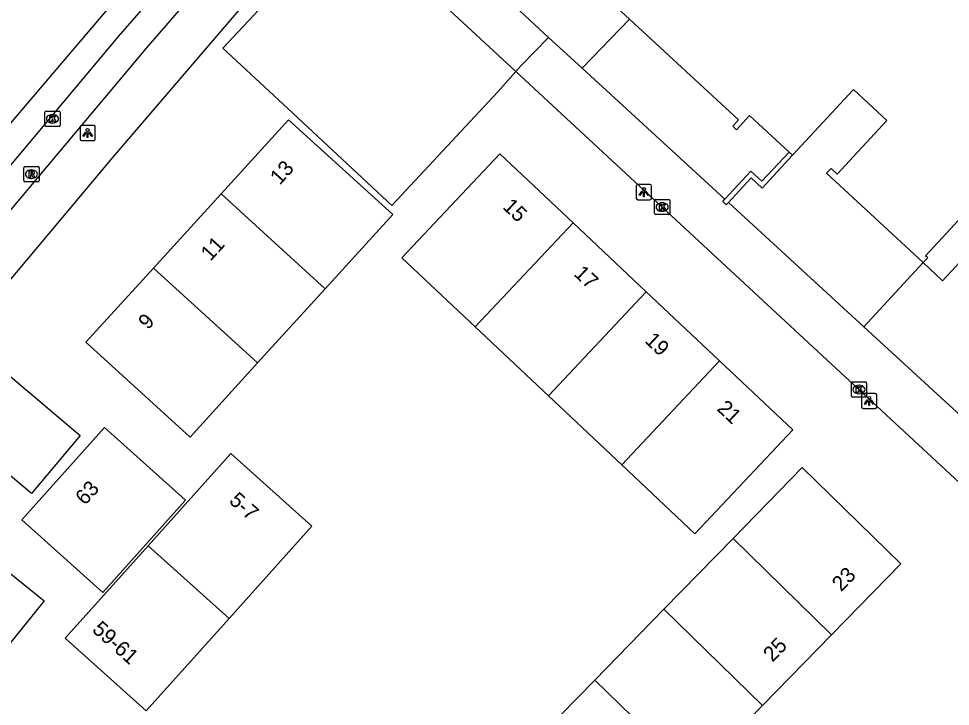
# Model space of a CAD drawing. Extents: x 159040 to 160094, y 381214 to 382518.
# Drawn here: x 159536.9 to 159598.3, y 381949.8 to 381995.1 of the extents above; entities that cross this region are included whole.
import ezdxf

# ---------------------------------------------------------------- set-up
doc = ezdxf.new("R2010")
doc.units = 0
for name, color, linetype in [('IMGEO_Groenvoorziening', 7, 'Continuous'), ('IMGEO_Kolk', 7, 'Continuous'), ('IMGEO_Lichtpunt', 7, 'Continuous'), ('IMGEO_Muur', 7, 'Continuous'), ('IMGEO_Pand', 7, 'Continuous'), ('IMGEO_Pand_nummerreeks', 7, 'Continuous'), ('IMGEO_Parkeervlak_open', 7, 'Continuous'), ('IMGEO_Rijbaan_lokaal_gesloten', 7, 'Continuous'), ('IMGEO_Rioolput', 7, 'Continuous'), ('IMGEO_Voetpad_gesloten', 7, 'Continuous'), ('IMGEO_Voetpad_open', 7, 'Continuous')]:
    doc.layers.add(name, color=color, linetype=linetype)

msp = doc.modelspace()

# ---------------------------------------------------------------- linework, layer by layer
at = {"layer": 'IMGEO_Groenvoorziening'}
for points in [[(159596.543, 381979.039), (159597.813, 381977.834), (159602.745, 381983.168)], [(159592.632, 381974.807), (159596.543, 381979.039)]]:
    msp.add_lwpolyline(points, dxfattribs=at)
at = {"layer": 'IMGEO_Kolk'}
for p, q in [((159538.724, 381989.024), (159539.576, 381989.024)), ((159538.649, 381988.098), (159538.649, 381988.95)), ((159539.137, 381988.804), (159539.162, 381988.804)), ((159539.65, 381988.95), (159539.65, 381988.098)), ((159539.576, 381988.024), (159538.724, 381988.024)), ((159539.16, 381988.244), (159539.135, 381988.244)), ((159578.83, 381982.278), (159578.83, 381983.13)), ((159578.905, 381983.204), (159579.757, 381983.204)), ((159579.318, 381982.984), (159579.343, 381982.984)), ((159579.831, 381983.13), (159579.831, 381982.278)), ((159579.341, 381982.424), (159579.316, 381982.424)), ((159579.757, 381982.204), (159578.905, 381982.204)), ((159591.876, 381971.178), (159592.728, 381971.178)), ((159591.801, 381970.252), (159591.801, 381971.104)), ((159592.289, 381970.958), (159592.314, 381970.958)), ((159592.802, 381971.104), (159592.802, 381970.252)), ((159592.728, 381970.178), (159591.876, 381970.178)), ((159592.312, 381970.398), (159592.287, 381970.398))]:
    msp.add_line(p, q, dxfattribs=at)
for points in [[(159538.724, 381989.024), (159539.576, 381989.024)], [(159538.649, 381988.098), (159538.649, 381988.95)], [(159538.97, 381988.724), (159539.093, 381988.724), (159539.093, 381988.573), (159539.223, 381988.724), (159539.387, 381988.724), (159539.241, 381988.573), (159539.394, 381988.324), (159539.242, 381988.324), (159539.157, 381988.488), (159539.093, 381988.421), (159539.093, 381988.324), (159538.97, 381988.324), (159538.97, 381988.724)], [(159539.65, 381988.95), (159539.65, 381988.098)], [(159539.576, 381988.024), (159538.724, 381988.024)], [(159578.83, 381982.278), (159578.83, 381983.13)], [(159578.905, 381983.204), (159579.757, 381983.204)], [(159579.151, 381982.904), (159579.274, 381982.904), (159579.274, 381982.753), (159579.404, 381982.904), (159579.568, 381982.904), (159579.422, 381982.753), (159579.575, 381982.504), (159579.423, 381982.504), (159579.338, 381982.668), (159579.274, 381982.601), (159579.274, 381982.504), (159579.151, 381982.504), (159579.151, 381982.904)], [(159579.831, 381983.13), (159579.831, 381982.278)], [(159579.757, 381982.204), (159578.905, 381982.204)], [(159591.876, 381971.178), (159592.728, 381971.178)], [(159591.801, 381970.252), (159591.801, 381971.104)], [(159592.122, 381970.878), (159592.245, 381970.878), (159592.245, 381970.727), (159592.375, 381970.878), (159592.539, 381970.878), (159592.393, 381970.727), (159592.546, 381970.478), (159592.394, 381970.478), (159592.309, 381970.642), (159592.245, 381970.575), (159592.245, 381970.478), (159592.122, 381970.478), (159592.122, 381970.878)], [(159592.802, 381971.104), (159592.802, 381970.252)], [(159592.728, 381970.178), (159591.876, 381970.178)]]:
    msp.add_lwpolyline(points, dxfattribs=at)
for centre, start, end in [((159538.726, 381988.948), 91.55205, 178.44795), ((159538.726, 381988.948), 91.55205, 178.44795), ((159539.574, 381988.948), 1.55205, 88.44795), ((159539.574, 381988.948), 1.55205, 88.44795), ((159538.726, 381988.1), 181.55205, 268.44795), ((159538.726, 381988.1), 181.55205, 268.44795), ((159539.574, 381988.1), 271.55205, 358.44795), ((159539.574, 381988.1), 271.55205, 358.44795), ((159578.907, 381983.128), 91.55205, 178.44795), ((159578.907, 381983.128), 91.55205, 178.44795), ((159579.755, 381983.128), 1.55205, 88.44795), ((159579.755, 381983.128), 1.55205, 88.44795), ((159578.907, 381982.28), 181.55205, 268.44795), ((159578.907, 381982.28), 181.55205, 268.44795), ((159579.755, 381982.28), 271.55205, 358.44795), ((159579.755, 381982.28), 271.55205, 358.44795), ((159591.878, 381971.102), 91.55205, 178.44795), ((159591.878, 381971.102), 91.55205, 178.44795), ((159592.726, 381971.102), 1.55205, 88.44795), ((159592.726, 381971.102), 1.55205, 88.44795), ((159591.878, 381970.254), 181.55205, 268.44795), ((159591.878, 381970.254), 181.55205, 268.44795), ((159592.726, 381970.254), 271.55205, 358.44795), ((159592.726, 381970.254), 271.55205, 358.44795)]:
    msp.add_arc(centre, 0.0765, start, end, dxfattribs=at)
for centre, major_axis, ratio, start_param, end_param in [((159539.136, 381988.524), (-0.387, 0.002), 0.722429, 4.712389, 7.853982), ((159539.161, 381988.524), (-0.39, 0.002), 0.717154, 1.570796, 4.712389), ((159579.317, 381982.704), (-0.387, 0.002), 0.722429, 4.712389, 7.853982), ((159579.342, 381982.704), (-0.39, 0.002), 0.717154, 1.570796, 4.712389), ((159592.288, 381970.678), (-0.387, 0.002), 0.722429, 4.712389, 7.853982), ((159592.313, 381970.678), (-0.39, 0.002), 0.717154, 1.570796, 4.712389)]:
    msp.add_ellipse(centre, major_axis=major_axis, ratio=ratio, start_param=start_param, end_param=end_param, dxfattribs=at)
at = {"layer": 'IMGEO_Lichtpunt'}
for p, q in [((159540.964, 381987.991), (159540.964, 381987.184)), ((159540.964, 381987.991), (159540.964, 381987.184)), ((159541.866, 381988.086), (159541.058, 381988.086)), ((159541.866, 381988.086), (159541.058, 381988.086)), ((159541.96, 381987.184), (159541.96, 381987.991)), ((159541.96, 381987.184), (159541.96, 381987.991)), ((159541.058, 381987.09), (159541.866, 381987.09)), ((159541.058, 381987.09), (159541.866, 381987.09)), ((159577.628, 381984.092), (159577.628, 381983.285)), ((159577.628, 381984.092), (159577.628, 381983.285)), ((159578.53, 381984.187), (159577.722, 381984.187)), ((159578.53, 381984.187), (159577.722, 381984.187)), ((159578.624, 381983.285), (159578.624, 381984.092)), ((159578.624, 381983.285), (159578.624, 381984.092)), ((159577.722, 381983.191), (159578.53, 381983.191)), ((159577.722, 381983.191), (159578.53, 381983.191)), ((159592.479, 381970.325), (159592.479, 381969.518)), ((159592.479, 381970.325), (159592.479, 381969.518)), ((159593.381, 381970.42), (159592.573, 381970.42)), ((159593.381, 381970.42), (159592.573, 381970.42)), ((159593.475, 381969.518), (159593.475, 381970.325)), ((159593.475, 381969.518), (159593.475, 381970.325)), ((159592.573, 381969.424), (159593.381, 381969.424)), ((159592.573, 381969.424), (159593.381, 381969.424))]:
    msp.add_line(p, q, dxfattribs=at)
for points in [[(159541.338, 381987.655), (159541.377, 381987.627), (159541.189, 381987.365), (159541.151, 381987.392), (159541.338, 381987.655)], [(159541.44, 381987.607), (159541.487, 381987.607), (159541.487, 381987.285), (159541.44, 381987.285), (159541.44, 381987.607)], [(159541.55, 381987.627), (159541.588, 381987.654), (159541.775, 381987.392), (159541.736, 381987.364), (159541.55, 381987.627)], [(159578.002, 381983.756), (159578.041, 381983.728), (159577.853, 381983.466), (159577.815, 381983.493), (159578.002, 381983.756)], [(159578.104, 381983.708), (159578.151, 381983.708), (159578.151, 381983.386), (159578.104, 381983.386), (159578.104, 381983.708)], [(159578.214, 381983.728), (159578.252, 381983.755), (159578.439, 381983.493), (159578.4, 381983.465), (159578.214, 381983.728)], [(159592.853, 381969.989), (159592.892, 381969.961), (159592.704, 381969.699), (159592.666, 381969.726), (159592.853, 381969.989)], [(159592.955, 381969.941), (159593.002, 381969.941), (159593.002, 381969.619), (159592.955, 381969.619), (159592.955, 381969.941)], [(159593.065, 381969.961), (159593.103, 381969.988), (159593.29, 381969.726), (159593.251, 381969.698), (159593.065, 381969.961)]]:
    msp.add_lwpolyline(points, dxfattribs=at)
for centre in [(159541.463, 381987.789), (159578.127, 381983.89), (159592.978, 381970.123)]:
    msp.add_circle(centre, 0.0994, dxfattribs=at)
for centre, start, end in [((159541.058, 381987.991), 90, 180), ((159541.058, 381987.991), 90, 180), ((159541.866, 381987.991), 0, 90), ((159541.866, 381987.991), 0, 90), ((159541.058, 381987.184), 180, 270), ((159541.058, 381987.184), 180, 270), ((159541.866, 381987.184), 270, 0), ((159541.866, 381987.184), 270, 360), ((159577.722, 381984.092), 90, 180), ((159577.722, 381984.092), 90, 180), ((159578.53, 381984.092), 0, 90), ((159578.53, 381984.092), 0, 90), ((159577.722, 381983.285), 180, 270), ((159577.722, 381983.285), 180, 270), ((159578.53, 381983.285), 270, 0), ((159578.53, 381983.285), 270, 360), ((159592.573, 381970.325), 90, 180), ((159592.573, 381970.325), 90, 180), ((159593.381, 381970.325), 0, 90), ((159593.381, 381970.325), 0, 90), ((159592.573, 381969.518), 180, 270), ((159592.573, 381969.518), 180, 270), ((159593.381, 381969.518), 270, 0), ((159593.381, 381969.518), 270, 360)]:
    msp.add_arc(centre, 0.0946, start, end, dxfattribs=at)
at = {"layer": 'IMGEO_Muur'}
for points in [[(159583.462, 381983.226), (159585.176, 381985.08), (159585.91, 381984.401), (159587.695, 381986.331)], [(159587.93, 381986.114), (159585.928, 381983.949), (159585.194, 381984.628), (159583.698, 381983.01)], [(159583.698, 381983.01), (159583.558, 381982.859), (159583.324, 381983.077), (159583.462, 381983.226)]]:
    msp.add_lwpolyline(points, dxfattribs=at)
at = {"layer": 'IMGEO_Pand'}
for points in [[(159596.543, 381979.039), (159596.835, 381979.355), (159596.689, 381979.491), (159615.654, 382000)], [(159577.172, 381995.097), (159573.263, 381998.711), (159572.876, 381998.293), (159572.627, 381998.523)], [(159587.695, 381986.331), (159585.097, 381988.736), (159584.228, 381987.797), (159583.979, 381988.028), (159584.365, 381988.446), (159577.172, 381995.097)], [(159596.543, 381979.039), (159590.172, 381984.93), (159590.464, 381985.246), (159590.868, 381984.873), (159594.144, 381988.416), (159591.942, 381990.453), (159587.93, 381986.114)], [(159557.12, 381977.321), (159561.574, 381982.212), (159554.709, 381988.464), (159550.255, 381983.573)], [(159573.458, 381981.667), (159568.627, 381986.218), (159562.172, 381979.366), (159567.002, 381974.815)], [(159587.695, 381986.331), (159587.93, 381986.114)], [(159550.255, 381983.573), (159545.801, 381978.682)], [(159550.255, 381983.573), (159557.12, 381977.321)], [(159567.002, 381974.815), (159573.458, 381981.667)], [(159578.288, 381977.117), (159573.458, 381981.667)], [(159552.666, 381972.43), (159548.211, 381967.539), (159541.347, 381973.791), (159545.801, 381978.682)], [(159545.801, 381978.682), (159552.666, 381972.43)], [(159552.666, 381972.43), (159557.12, 381977.321)], [(159578.288, 381977.117), (159571.832, 381970.264)], [(159583.118, 381972.566), (159578.288, 381977.117)], [(159567.002, 381974.815), (159571.832, 381970.264)], [(159576.663, 381965.713), (159583.118, 381972.566)], [(159576.663, 381965.713), (159581.493, 381961.163), (159587.949, 381968.015), (159583.118, 381972.566)], [(159571.832, 381970.264), (159576.663, 381965.713)], [(159542.582, 381968.17), (159547.917, 381963.378), (159542.455, 381957.297), (159537.12, 381962.088), (159542.582, 381968.17)], [(159550.783, 381955.586), (159556.245, 381961.667), (159550.91, 381966.459), (159545.448, 381960.377)], [(159590.502, 381954.516), (159595.06, 381959.185), (159588.563, 381965.527), (159584.005, 381960.859)], [(159526.892, 381957.623), (159531.086, 381962.819), (159538.604, 381956.751), (159534.411, 381951.556)], [(159584.005, 381960.859), (159579.448, 381956.191)], [(159584.005, 381960.859), (159590.502, 381954.516)], [(159550.783, 381955.586), (159545.321, 381949.505), (159539.986, 381954.296), (159545.448, 381960.377)], [(159545.448, 381960.377), (159550.783, 381955.586)], [(159574.89, 381951.522), (159579.448, 381956.191)], [(159579.448, 381956.191), (159585.945, 381949.848)], [(159585.945, 381949.848), (159590.502, 381954.516)], [(159570.333, 381946.854), (159574.89, 381951.522)], [(159574.89, 381951.522), (159581.387, 381945.18)], [(159585.945, 381949.848), (159581.387, 381945.18)]]:
    msp.add_lwpolyline(points, dxfattribs=at)
at = {"layer": 'IMGEO_Parkeervlak_open'}
msp.add_lwpolyline([(159569.681, 381991.648), (159568.492, 381990.304), (159561.516, 381982.816), (159554.657, 381989.2), (159550.383, 381993.179), (159553.756, 381996.803), (159552.981, 381997.526)], dxfattribs=at)
at = {"layer": 'IMGEO_Rijbaan_lokaal_gesloten'}
msp.add_lwpolyline([(159527.771, 381975.185), (159543.628, 381994.11), (159550.457, 382001.913)], dxfattribs=at)
msp.add_arc((160615.691, 381075.954), 1413.213, 138.183435, 141.708364, dxfattribs=at)
at = {"layer": 'IMGEO_Rioolput'}
for p, q in [((159537.257, 381984.446), (159537.257, 381985.298)), ((159537.332, 381985.372), (159538.184, 381985.372)), ((159538.258, 381985.298), (159538.258, 381984.446)), ((159537.745, 381985.152), (159537.77, 381985.152)), ((159538.184, 381984.372), (159537.332, 381984.372)), ((159537.768, 381984.592), (159537.743, 381984.592))]:
    msp.add_line(p, q, dxfattribs=at)
for points in [[(159537.257, 381984.446), (159537.257, 381985.298)], [(159537.332, 381985.372), (159538.184, 381985.372)], [(159538.258, 381985.298), (159538.258, 381984.446)], [(159537.846, 381985.07), (159537.594, 381985.072), (159537.594, 381984.672)], [(159537.594, 381984.672), (159537.718, 381984.672), (159537.718, 381984.834), (159537.729, 381984.834)], [(159537.772, 381984.991), (159537.718, 381984.991), (159537.718, 381984.91)], [(159537.718, 381984.91), (159537.77, 381984.91)], [(159537.776, 381984.805), (159537.847, 381984.672), (159537.987, 381984.672), (159537.922, 381984.798)], [(159538.184, 381984.372), (159537.332, 381984.372)]]:
    msp.add_lwpolyline(points, dxfattribs=at)
for centre, radius, start, end in [((159537.334, 381985.296), 0.0765, 91.55205, 178.44795), ((159537.334, 381985.296), 0.0765, 91.55205, 178.44795), ((159538.182, 381985.296), 0.0765, 1.55205, 88.44795), ((159538.182, 381985.296), 0.0765, 1.55205, 88.44795), ((159537.728, 381984.781), 0.0533, 26.02933, 88.69889), ((159537.754, 381985.099), 0.19, 274.7715, 282.96867), ((159537.778, 381984.895), 0.0964, 77.00612, 93.18647), ((159537.792, 381984.952), 0.0378, 276.66336, 79.67722), ((159537.845, 381984.96), 0.109, 350.36119, 89.41601), ((159537.843, 381984.96), 0.112, 277.58423, 350.98172), ((159537.827, 381984.745), 0.108, 29.51342, 73.79051), ((159537.334, 381984.448), 0.0765, 181.55205, 268.44795), ((159537.334, 381984.448), 0.0765, 181.55205, 268.44795), ((159538.182, 381984.448), 0.0765, 271.55205, 358.44795), ((159538.182, 381984.448), 0.0765, 271.55205, 358.44795)]:
    msp.add_arc(centre, radius, start, end, dxfattribs=at)
for centre, major_axis, ratio, start_param, end_param in [((159537.744, 381984.872), (-0.387, 0.002), 0.722429, 4.712389, 7.853982), ((159537.769, 381984.872), (-0.39, 0.002), 0.717154, 1.570796, 4.712389)]:
    msp.add_ellipse(centre, major_axis=major_axis, ratio=ratio, start_param=start_param, end_param=end_param, dxfattribs=at)
at = {"layer": 'IMGEO_Voetpad_gesloten'}
for points in [[(159569.681, 381991.648), (159570.049, 381992.045), (159571.846, 381993.892)], [(159571.846, 381993.892), (159574.062, 381991.857)], [(159600.433, 381963.139), (159569.681, 381991.648)], [(159574.062, 381991.857), (159583.462, 381983.226)], [(159583.698, 381983.01), (159592.632, 381974.807)], [(159606.673, 381962.397), (159604.901, 381963.542), (159592.632, 381974.807)]]:
    msp.add_lwpolyline(points, dxfattribs=at)
at = {"layer": 'IMGEO_Voetpad_open'}
for points in [[(159557.303, 382002.428), (159558.9, 382000.93), (159559.244, 382001.322), (159560.67, 382000), (159569.681, 381991.648)], [(159549.923, 381998.496), (159545.327, 381993.189), (159529.211, 381973.989), (159517.539, 381959.766), (159511.087, 381951.712)], [(159552.981, 381997.526), (159543.106, 381985.963), (159533.208, 381974.187), (159540.981, 381967.654), (159537.761, 381963.829), (159529.992, 381970.359)], [(159569.94, 381995.642), (159571.846, 381993.892)], [(159574.062, 381991.857), (159577.172, 381995.097)]]:
    msp.add_lwpolyline(points, dxfattribs=at)

# ---------------------------------------------------------------- texts
at = {"layer": 'IMGEO_Pand_nummerreeks'}
for s, rotation, p in [('13', 47.67582, (159554.127, 381984.111)), ('15', 316.70731, (159568.76, 381982.659)), ('11', 47.67582, (159549.562, 381979.098)), ('17', 316.70731, (159573.454, 381978.237)), ('9', 47.67582, (159545.438, 381974.571)), ('19', 316.70158, (159578.132, 381973.829)), ('21', 316.70731, (159582.886, 381969.351)), ('63', 48.07689, (159541.297, 381962.998)), ('5-7', 318.07095, (159550.727, 381963.263)), ('23', 45.68765, (159591.133, 381957.309)), ('59-61', 318.07668, (159541.704, 381954.77)), ('25', 45.68765, (159586.6, 381952.666))]:
    msp.add_text(s, height=1, rotation=rotation, dxfattribs=at).set_placement(p)

doc.saveas('drawing.dxf')
